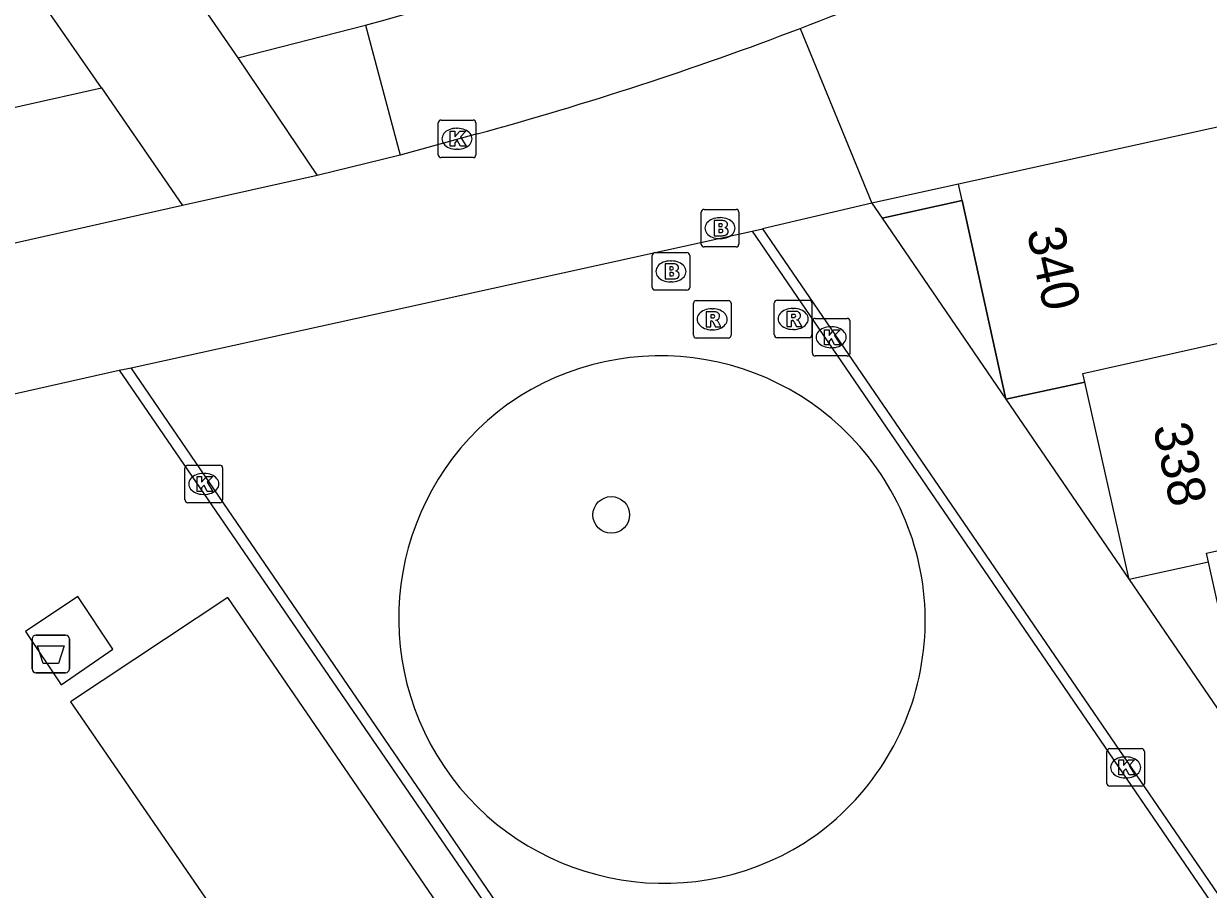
# Model space of a CAD drawing. Extents: x 155275 to 156263, y 382654 to 383635.
# Drawn here: x 155882.78 to 155914.32, y 383173.84 to 383196.89 of the extents above; entities that cross this region are included whole.
import ezdxf

# ---------------------------------------------------------------- set-up
doc = ezdxf.new("R2010")
doc.units = 0
for name, color, linetype in [('IMGEO_Afval_apart_plaats', 7, 'Continuous'), ('IMGEO_Boom', 7, 'Continuous'), ('IMGEO_Brandkraan', 7, 'Continuous'), ('IMGEO_Kolk', 7, 'Continuous'), ('IMGEO_Muur', 7, 'Continuous'), ('IMGEO_Pand', 7, 'Continuous'), ('IMGEO_Pand_nummerreeks', 7, 'Continuous'), ('IMGEO_Pand_overbouw', 7, 'Continuous'), ('IMGEO_Rijbaan_lokaal_gesloten', 7, 'Continuous'), ('IMGEO_Rijbaan_lokaal_open', 7, 'Continuous'), ('IMGEO_Rioolput', 7, 'Continuous'), ('IMGEO_Voetpad_gesloten', 7, 'Continuous'), ('IMGEO_Voetpad_open', 7, 'Continuous')]:
    doc.layers.add(name, color=color, linetype=linetype)

msp = doc.modelspace()

# ---------------------------------------------------------------- linework, layer by layer
at = {"layer": 'IMGEO_Afval_apart_plaats'}
for p, q in [((155883.011, 383179.703), (155883.011, 383180.503)), ((155883.011, 383180.503), (155883.011, 383179.703)), ((155883.111, 383180.603), (155883.901, 383180.603)), ((155883.901, 383180.603), (155883.111, 383180.603)), ((155884.001, 383180.503), (155884.001, 383179.703)), ((155884.001, 383179.703), (155884.001, 383180.503)), ((155883.901, 383179.603), (155883.111, 383179.603)), ((155883.111, 383179.603), (155883.901, 383179.603))]:
    msp.add_line(p, q, dxfattribs=at)
msp.add_lwpolyline([(155883.154, 383180.317), (155883.858, 383180.317), (155883.709, 383179.847), (155883.303, 383179.847), (155883.154, 383180.317)], dxfattribs=at)
for centre, start, end in [((155883.111, 383180.503), 90, 180), ((155883.111, 383180.503), 90, 180), ((155883.901, 383180.503), 0, 90), ((155883.901, 383180.503), 360, 90), ((155883.111, 383179.703), 180, 270), ((155883.111, 383179.703), 180, 270), ((155883.901, 383179.703), 270, 0), ((155883.901, 383179.703), 270, 0)]:
    msp.add_arc(centre, 0.1, start, end, dxfattribs=at)
at = {"layer": 'IMGEO_Boom'}
msp.add_circle((155898.426, 383183.806), 0.489, dxfattribs=at)
at = {"layer": 'IMGEO_Brandkraan'}
for p, q in [((155900.82, 383191.017), (155900.82, 383191.869)), ((155900.895, 383191.943), (155901.747, 383191.943)), ((155901.821, 383191.869), (155901.821, 383191.017)), ((155901.308, 383191.723), (155901.333, 383191.723)), ((155901.747, 383190.943), (155900.895, 383190.943)), ((155901.331, 383191.163), (155901.306, 383191.163)), ((155899.514, 383189.865), (155899.514, 383190.717)), ((155899.589, 383190.791), (155900.441, 383190.791)), ((155900.515, 383190.717), (155900.515, 383189.865)), ((155900.002, 383190.571), (155900.027, 383190.571)), ((155900.025, 383190.011), (155900, 383190.011)), ((155900.441, 383189.791), (155899.589, 383189.791))]:
    msp.add_line(p, q, dxfattribs=at)
for points in [[(155900.82, 383191.017), (155900.82, 383191.869)], [(155900.895, 383191.943), (155901.747, 383191.943)], [(155901.821, 383191.869), (155901.821, 383191.017)], [(155901.168, 383191.643), (155901.168, 383191.243), (155901.381, 383191.243)], [(155901.399, 383191.643), (155901.168, 383191.643)], [(155901.347, 383191.562), (155901.293, 383191.562), (155901.293, 383191.486)], [(155901.293, 383191.486), (155901.346, 383191.486)], [(155901.355, 383191.41), (155901.293, 383191.41), (155901.293, 383191.329)], [(155901.293, 383191.329), (155901.355, 383191.329)], [(155901.747, 383190.943), (155900.895, 383190.943)], [(155899.514, 383189.865), (155899.514, 383190.717)], [(155899.589, 383190.791), (155900.441, 383190.791)], [(155900.515, 383190.717), (155900.515, 383189.865)], [(155899.862, 383190.491), (155899.862, 383190.091), (155900.075, 383190.091)], [(155900.093, 383190.491), (155899.862, 383190.491)], [(155900.041, 383190.41), (155899.987, 383190.41), (155899.987, 383190.334)], [(155899.987, 383190.334), (155900.04, 383190.334)], [(155900.049, 383190.258), (155899.987, 383190.258), (155899.987, 383190.177)], [(155899.987, 383190.177), (155900.049, 383190.177)], [(155900.441, 383189.791), (155899.589, 383189.791)]]:
    msp.add_lwpolyline(points, dxfattribs=at)
for centre, radius, start, end in [((155900.897, 383191.867), 0.0765, 91.552, 178.448), ((155900.897, 383191.867), 0.0765, 91.552, 178.448), ((155901.745, 383191.867), 0.0765, 1.552, 88.448), ((155901.745, 383191.867), 0.0765, 1.552, 88.448), ((155901.348, 383191.524), 0.0379, 267.8285, 90.9355), ((155901.403, 383191.498), 0.145, 59.4692, 91.5367), ((155901.428, 383191.545), 0.0922, 285.5137, 58.1501), ((155901.356, 383191.369), 0.0404, 269.8759, 90.5077), ((155901.387, 383191.494), 0.251, 268.6676, 293.5347), ((155901.433, 383191.353), 0.105, 301.3115, 78.989), ((155900.897, 383191.019), 0.0765, 181.552, 268.448), ((155900.897, 383191.019), 0.0765, 181.552, 268.448), ((155901.745, 383191.019), 0.0765, 271.552, 358.448), ((155901.745, 383191.019), 0.0765, 271.552, 358.448), ((155899.591, 383190.715), 0.0765, 91.552, 178.448), ((155899.591, 383190.715), 0.0765, 91.552, 178.448), ((155900.439, 383190.715), 0.0765, 1.552, 88.448), ((155900.439, 383190.715), 0.0765, 1.552, 88.448), ((155900.042, 383190.372), 0.0379, 267.8285, 90.9355), ((155900.097, 383190.346), 0.145, 59.4692, 91.5367), ((155900.122, 383190.393), 0.0922, 285.5137, 58.1501), ((155900.127, 383190.201), 0.105, 301.3115, 78.989), ((155900.05, 383190.217), 0.0404, 269.8759, 90.5077), ((155900.081, 383190.342), 0.251, 268.6676, 293.5347), ((155899.591, 383189.867), 0.0765, 181.552, 268.448), ((155899.591, 383189.867), 0.0765, 181.552, 268.448), ((155900.439, 383189.867), 0.0765, 271.552, 358.448), ((155900.439, 383189.867), 0.0765, 271.552, 358.448)]:
    msp.add_arc(centre, radius, start, end, dxfattribs=at)
for centre, major_axis, ratio, start_param, end_param in [((155901.307, 383191.443), (-0.387, 0.002), 0.722429, 4.712389, 7.853982), ((155901.332, 383191.443), (-0.39, 0.002), 0.717154, 1.570796, 4.712389), ((155900.001, 383190.291), (-0.387, 0.002), 0.722429, 4.712389, 7.853982), ((155900.026, 383190.291), (-0.39, 0.002), 0.717154, 1.570796, 4.712389)]:
    msp.add_ellipse(centre, major_axis=major_axis, ratio=ratio, start_param=start_param, end_param=end_param, dxfattribs=at)
at = {"layer": 'IMGEO_Kolk'}
for p, q in [((155893.819, 383193.397), (155893.819, 383194.249)), ((155893.894, 383194.323), (155894.746, 383194.323)), ((155894.307, 383194.103), (155894.332, 383194.103)), ((155894.82, 383194.249), (155894.82, 383193.397)), ((155894.33, 383193.543), (155894.305, 383193.543)), ((155894.746, 383193.323), (155893.894, 383193.323)), ((155903.854, 383189.039), (155904.706, 383189.039)), ((155903.779, 383188.113), (155903.779, 383188.965)), ((155904.267, 383188.819), (155904.292, 383188.819)), ((155904.78, 383188.965), (155904.78, 383188.113)), ((155904.29, 383188.259), (155904.265, 383188.259)), ((155904.706, 383188.039), (155903.854, 383188.039)), ((155887.078, 383184.206), (155887.078, 383185.058)), ((155887.153, 383185.132), (155888.005, 383185.132)), ((155888.079, 383185.058), (155888.079, 383184.206)), ((155887.566, 383184.912), (155887.591, 383184.912)), ((155887.589, 383184.352), (155887.564, 383184.352)), ((155888.005, 383184.132), (155887.153, 383184.132)), ((155911.617, 383176.656), (155911.617, 383177.508)), ((155911.692, 383177.582), (155912.544, 383177.582)), ((155912.105, 383177.362), (155912.13, 383177.362)), ((155912.618, 383177.508), (155912.618, 383176.656)), ((155912.128, 383176.802), (155912.103, 383176.802)), ((155912.544, 383176.582), (155911.692, 383176.582))]:
    msp.add_line(p, q, dxfattribs=at)
for points in [[(155893.819, 383193.397), (155893.819, 383194.249)], [(155893.894, 383194.323), (155894.746, 383194.323)], [(155894.82, 383194.249), (155894.82, 383193.397)], [(155894.14, 383194.023), (155894.263, 383194.023), (155894.263, 383193.872), (155894.393, 383194.023), (155894.557, 383194.023), (155894.411, 383193.872), (155894.564, 383193.623), (155894.412, 383193.623), (155894.327, 383193.787), (155894.263, 383193.72), (155894.263, 383193.623), (155894.14, 383193.623), (155894.14, 383194.023)], [(155894.746, 383193.323), (155893.894, 383193.323)], [(155903.854, 383189.039), (155904.706, 383189.039)], [(155903.779, 383188.113), (155903.779, 383188.965)], [(155904.1, 383188.739), (155904.223, 383188.739), (155904.223, 383188.588), (155904.353, 383188.739), (155904.517, 383188.739), (155904.371, 383188.588), (155904.524, 383188.339), (155904.372, 383188.339), (155904.287, 383188.503), (155904.223, 383188.436), (155904.223, 383188.339), (155904.1, 383188.339), (155904.1, 383188.739)], [(155904.78, 383188.965), (155904.78, 383188.113)], [(155904.706, 383188.039), (155903.854, 383188.039)], [(155887.078, 383184.206), (155887.078, 383185.058)], [(155887.153, 383185.132), (155888.005, 383185.132)], [(155888.079, 383185.058), (155888.079, 383184.206)], [(155887.399, 383184.832), (155887.522, 383184.832), (155887.522, 383184.681), (155887.652, 383184.832), (155887.816, 383184.832), (155887.67, 383184.681), (155887.823, 383184.432), (155887.671, 383184.432), (155887.586, 383184.596), (155887.522, 383184.529), (155887.522, 383184.432), (155887.399, 383184.432), (155887.399, 383184.832)], [(155888.005, 383184.132), (155887.153, 383184.132)], [(155911.617, 383176.656), (155911.617, 383177.508)], [(155911.692, 383177.582), (155912.544, 383177.582)], [(155912.618, 383177.508), (155912.618, 383176.656)], [(155911.938, 383177.282), (155912.061, 383177.282), (155912.061, 383177.131), (155912.191, 383177.282), (155912.355, 383177.282), (155912.209, 383177.131), (155912.362, 383176.882), (155912.21, 383176.882), (155912.125, 383177.046), (155912.061, 383176.979), (155912.061, 383176.882), (155911.938, 383176.882), (155911.938, 383177.282)], [(155912.544, 383176.582), (155911.692, 383176.582)]]:
    msp.add_lwpolyline(points, dxfattribs=at)
for centre, start, end in [((155893.896, 383194.247), 91.552, 178.448), ((155893.896, 383194.247), 91.552, 178.448), ((155894.744, 383194.247), 1.552, 88.448), ((155894.744, 383194.247), 1.552, 88.448), ((155893.896, 383193.399), 181.552, 268.448), ((155893.896, 383193.399), 181.552, 268.448), ((155894.744, 383193.399), 271.552, 358.448), ((155894.744, 383193.399), 271.552, 358.448), ((155903.856, 383188.963), 91.552, 178.448), ((155903.856, 383188.963), 91.552, 178.448), ((155904.704, 383188.963), 1.552, 88.448), ((155904.704, 383188.963), 1.552, 88.448), ((155903.856, 383188.115), 181.552, 268.448), ((155903.856, 383188.115), 181.552, 268.448), ((155904.704, 383188.115), 271.552, 358.448), ((155904.704, 383188.115), 271.552, 358.448), ((155887.155, 383185.056), 91.552, 178.448), ((155887.155, 383185.056), 91.552, 178.448), ((155888.003, 383185.056), 1.552, 88.448), ((155888.003, 383185.056), 1.552, 88.448), ((155887.155, 383184.208), 181.552, 268.448), ((155887.155, 383184.208), 181.552, 268.448), ((155888.003, 383184.208), 271.552, 358.448), ((155888.003, 383184.208), 271.552, 358.448), ((155911.694, 383177.506), 91.552, 178.448), ((155911.694, 383177.506), 91.552, 178.448), ((155912.542, 383177.506), 1.552, 88.448), ((155912.542, 383177.506), 1.552, 88.448), ((155911.694, 383176.658), 181.552, 268.448), ((155911.694, 383176.658), 181.552, 268.448), ((155912.542, 383176.658), 271.552, 358.448), ((155912.542, 383176.658), 271.552, 358.448)]:
    msp.add_arc(centre, 0.0765, start, end, dxfattribs=at)
for centre, major_axis, ratio, start_param, end_param in [((155894.306, 383193.823), (-0.387, 0.002), 0.722429, 4.712389, 7.853982), ((155894.331, 383193.823), (-0.39, 0.002), 0.717154, 1.570796, 4.712389), ((155904.266, 383188.539), (-0.387, 0.002), 0.722429, 4.712389, 7.853982), ((155904.291, 383188.539), (-0.39, 0.002), 0.717154, 1.570796, 4.712389), ((155887.565, 383184.632), (-0.387, 0.002), 0.722429, 4.712389, 7.853982), ((155887.59, 383184.632), (-0.39, 0.002), 0.717154, 1.570796, 4.712389), ((155912.104, 383177.082), (-0.387, 0.002), 0.722429, 4.712389, 7.853982), ((155912.129, 383177.082), (-0.39, 0.002), 0.717154, 1.570796, 4.712389)]:
    msp.add_ellipse(centre, major_axis=major_axis, ratio=ratio, start_param=start_param, end_param=end_param, dxfattribs=at)
at = {"layer": 'IMGEO_Muur'}
for points in [[(155907.669, 383192.617), (155905.363, 383192.109)], [(155905.363, 383192.109), (155905.636, 383191.706), (155907.766, 383192.176)]]:
    msp.add_lwpolyline(points, dxfattribs=at)
at = {"layer": 'IMGEO_Pand'}
for points in [[(155917.181, 383194.714), (155907.669, 383192.617)], [(155907.766, 383192.176), (155907.669, 383192.617)], [(155907.766, 383192.176), (155908.931, 383186.888), (155911.031, 383187.345)], [(155911.031, 383187.345), (155910.98, 383187.572), (155920.217, 383189.64), (155920.154, 383189.921)], [(155914.323, 383182.547), (155912.212, 383182.088), (155911.031, 383187.345)], [(155914.323, 383182.547), (155914.268, 383182.791), (155922.928, 383184.728), (155922.983, 383184.484)]]:
    msp.add_lwpolyline(points, dxfattribs=at)
at = {"layer": 'IMGEO_Pand_overbouw'}
for points in [[(155908.931, 383186.888), (155907.766, 383192.176), (155905.636, 383191.706)], [(155908.931, 383186.888), (155912.212, 383182.088), (155911.031, 383187.345)], [(155912.212, 383182.088), (155915.496, 383177.285), (155914.323, 383182.547)]]:
    msp.add_lwpolyline(points, close=True, dxfattribs=at)
at = {"layer": 'IMGEO_Rijbaan_lokaal_gesloten'}
msp.add_lwpolyline([(155894.857, 383193.953), (155892.803, 383193.391)], dxfattribs=at)
for centre, radius, start, end in [((155861.872, 383306.196), 113.39, 285.34829, 294.09179), ((155870.094, 383284.422), 93.793, 290.83391, 296.36027), ((155869.908, 383284.888), 94.296, 285.34193, 290.83873)]:
    msp.add_arc(centre, radius, start, end, dxfattribs=at)
at = {"layer": 'IMGEO_Rijbaan_lokaal_open'}
for points in [[(155888.484, 383195.975), (155891.885, 383196.85)], [(155891.885, 383196.85), (155892.803, 383193.391)], [(155888.484, 383195.975), (155890.601, 383192.842)], [(155857.049, 383188.945), (155884.86, 383195.178)], [(155884.86, 383195.178), (155887.012, 383192.045)], [(155892.803, 383193.391), (155890.601, 383192.842)], [(155887.012, 383192.045), (155859.186, 383185.789)]]:
    msp.add_lwpolyline(points, dxfattribs=at)
at = {"layer": 'IMGEO_Rioolput'}
for p, q in [((155900.612, 383188.59), (155900.612, 383189.442)), ((155900.687, 383189.516), (155901.539, 383189.516)), ((155901.613, 383189.442), (155901.613, 383188.59)), ((155902.766, 383188.6), (155902.766, 383189.452)), ((155902.841, 383189.526), (155903.693, 383189.526)), ((155903.767, 383189.452), (155903.767, 383188.6)), ((155901.1, 383189.296), (155901.125, 383189.296)), ((155903.254, 383189.306), (155903.279, 383189.306)), ((155901.123, 383188.736), (155901.098, 383188.736)), ((155903.277, 383188.746), (155903.252, 383188.746)), ((155901.539, 383188.516), (155900.687, 383188.516)), ((155903.693, 383188.526), (155902.841, 383188.526))]:
    msp.add_line(p, q, dxfattribs=at)
for points in [[(155900.612, 383188.59), (155900.612, 383189.442)], [(155900.687, 383189.516), (155901.539, 383189.516)], [(155901.613, 383189.442), (155901.613, 383188.59)], [(155902.766, 383188.6), (155902.766, 383189.452)], [(155902.841, 383189.526), (155903.693, 383189.526)], [(155903.767, 383189.452), (155903.767, 383188.6)], [(155901.201, 383189.214), (155900.949, 383189.216), (155900.949, 383188.816)], [(155901.127, 383189.135), (155901.073, 383189.135), (155901.073, 383189.054)], [(155901.073, 383189.054), (155901.125, 383189.054)], [(155903.355, 383189.224), (155903.103, 383189.226), (155903.103, 383188.826)], [(155903.281, 383189.145), (155903.227, 383189.145), (155903.227, 383189.064)], [(155903.227, 383189.064), (155903.279, 383189.064)], [(155900.949, 383188.816), (155901.073, 383188.816), (155901.073, 383188.978), (155901.084, 383188.978)], [(155901.131, 383188.949), (155901.202, 383188.816), (155901.342, 383188.816), (155901.277, 383188.942)], [(155903.103, 383188.826), (155903.227, 383188.826), (155903.227, 383188.988), (155903.238, 383188.988)], [(155903.285, 383188.959), (155903.356, 383188.826), (155903.496, 383188.826), (155903.431, 383188.952)], [(155901.539, 383188.516), (155900.687, 383188.516)], [(155903.693, 383188.526), (155902.841, 383188.526)]]:
    msp.add_lwpolyline(points, dxfattribs=at)
for centre, radius, start, end in [((155900.689, 383189.44), 0.0765, 91.552, 178.448), ((155900.689, 383189.44), 0.0765, 91.552, 178.448), ((155901.537, 383189.44), 0.0765, 1.552, 88.448), ((155901.537, 383189.44), 0.0765, 1.552, 88.448), ((155902.843, 383189.45), 0.0765, 91.552, 178.448), ((155902.843, 383189.45), 0.0765, 91.552, 178.448), ((155903.691, 383189.45), 0.0765, 1.552, 88.448), ((155903.691, 383189.45), 0.0765, 1.552, 88.448), ((155901.109, 383189.243), 0.19, 274.7715, 282.9687), ((155901.133, 383189.039), 0.0964, 77.0061, 93.1865), ((155901.147, 383189.096), 0.0378, 276.6634, 79.6772), ((155901.2, 383189.104), 0.109, 350.3612, 89.416), ((155901.198, 383189.104), 0.112, 277.5842, 350.9817), ((155903.263, 383189.253), 0.19, 274.7715, 282.9687), ((155903.287, 383189.049), 0.0964, 77.0061, 93.1865), ((155903.301, 383189.106), 0.0378, 276.6634, 79.6772), ((155903.354, 383189.114), 0.109, 350.3612, 89.416), ((155903.352, 383189.114), 0.112, 277.5842, 350.9817), ((155901.083, 383188.925), 0.0533, 26.0293, 88.6989), ((155901.182, 383188.889), 0.108, 29.5134, 73.7905), ((155903.237, 383188.935), 0.0533, 26.0293, 88.6989), ((155903.336, 383188.899), 0.108, 29.5134, 73.7905), ((155900.689, 383188.592), 0.0765, 181.552, 268.448), ((155900.689, 383188.592), 0.0765, 181.552, 268.448), ((155901.537, 383188.592), 0.0765, 271.552, 358.448), ((155901.537, 383188.592), 0.0765, 271.552, 358.448), ((155902.843, 383188.602), 0.0765, 181.552, 268.448), ((155902.843, 383188.602), 0.0765, 181.552, 268.448), ((155903.691, 383188.602), 0.0765, 271.552, 358.448), ((155903.691, 383188.602), 0.0765, 271.552, 358.448)]:
    msp.add_arc(centre, radius, start, end, dxfattribs=at)
for centre, major_axis, ratio, start_param, end_param in [((155901.099, 383189.016), (-0.387, 0.002), 0.722429, 4.712389, 7.853982), ((155901.124, 383189.016), (-0.39, 0.002), 0.717154, 1.570796, 4.712389), ((155903.253, 383189.026), (-0.387, 0.002), 0.722429, 4.712389, 7.853982), ((155903.278, 383189.026), (-0.39, 0.002), 0.717154, 1.570796, 4.712389)]:
    msp.add_ellipse(centre, major_axis=major_axis, ratio=ratio, start_param=start_param, end_param=end_param, dxfattribs=at)
at = {"layer": 'IMGEO_Voetpad_gesloten'}
for points in [[(155902.448, 383191.426), (155931.963, 383148.284), (155863.219, 383130.024), (155859.907, 383134.822), (155882.014, 383149.858), (155875.989, 383158.653), (155876.216, 383158.871)], [(155902.172, 383191.367), (155931.5, 383148.452), (155863.327, 383130.346), (155860.338, 383134.727), (155882.417, 383149.798), (155876.216, 383158.871)], [(155902.172, 383191.367), (155902.448, 383191.426)], [(155885.329, 383187.66), (155885.646, 383187.72)], [(155885.329, 383187.66), (155897.01, 383170.606)], [(155897.316, 383170.637), (155885.646, 383187.72)], [(155883.783, 383179.278), (155885.158, 383180.228), (155884.226, 383181.634), (155882.83, 383180.699), (155883.783, 383179.278)]]:
    msp.add_lwpolyline(points, dxfattribs=at)
at = {"layer": 'IMGEO_Voetpad_open'}
for points in [[(155885.113, 383200.876), (155888.484, 383195.975)], [(155884.86, 383195.178), (155881.496, 383200.022)], [(155903.453, 383196.761), (155905.363, 383192.109)], [(155890.601, 383192.842), (155887.012, 383192.045)], [(155905.363, 383192.109), (155902.448, 383191.426)], [(155885.646, 383187.72), (155902.172, 383191.367)], [(155860.322, 383182.022), (155885.329, 383187.66)], [(155893.888, 383173.329), (155888.219, 383181.606), (155884.033, 383178.827), (155889.735, 383170.527), (155893.888, 383173.329)]]:
    msp.add_lwpolyline(points, dxfattribs=at)
for centre, radius, start, end in [((155899.731, 383180.989), 7.053, 35.2701, 124.9969), ((155899.823, 383181.052), 7.055, 125.9082, 302.0985), ((155899.73, 383180.99), 7.052, 303.0079, 35.2563)]:
    msp.add_arc(centre, radius, start, end, dxfattribs=at)

# ---------------------------------------------------------------- texts
at = {"layer": 'IMGEO_Pand_nummerreeks'}
for s, rotation, p in [('340', 282.4215, (155909.481, 383191.362)), ('338', 282.6622, (155912.838, 383186.145))]:
    msp.add_text(s, height=1, rotation=rotation, dxfattribs=at).set_placement(p)

doc.saveas('drawing.dxf')
